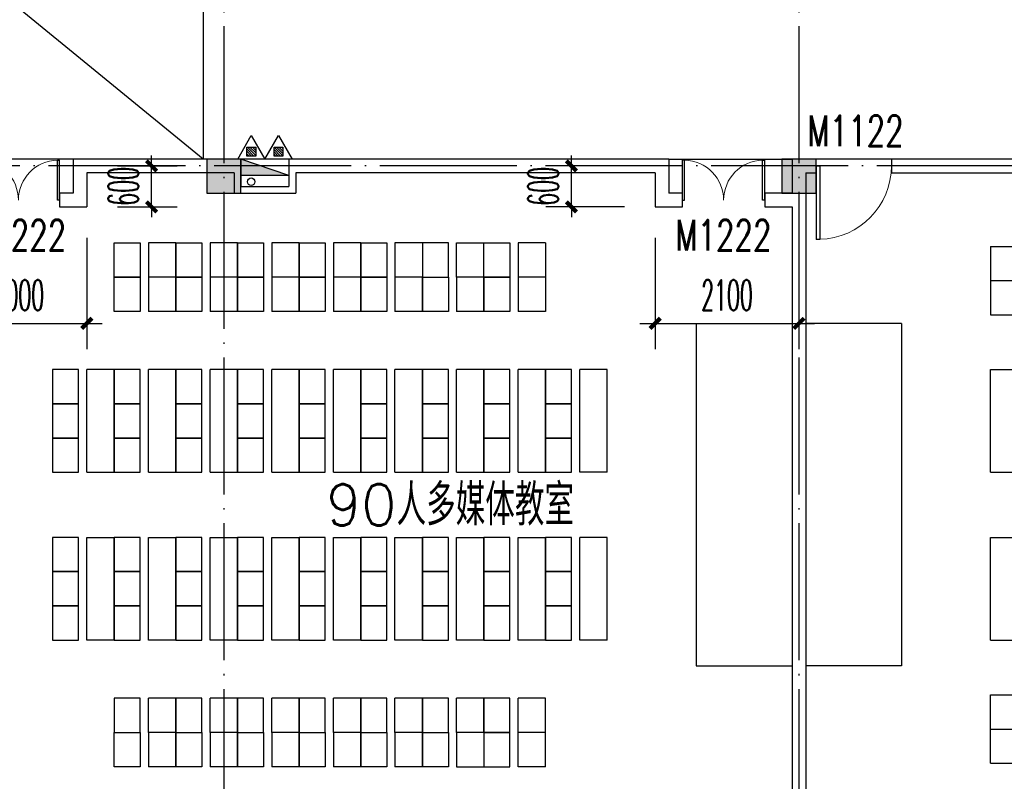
# Model space of a CAD drawing. Extents: x 1779708 to 7299578, y -1121471 to 88434.
# Tile 370 of 656: x 4757336 to 4771716, y -1060131 to -1049008. Entities that reach past the tile are written whole.
import ezdxf

# ---------------------------------------------------------------- set-up
doc = ezdxf.new("R2010")
doc.units = 0
doc.header["$LTSCALE"] = 1000
doc.header["$MEASUREMENT"] = 0
doc.linetypes.add('DOTE', pattern=[2.42, 2, -0.2, 0.02, -0.2])
doc.layers.get('0').update_dxf_attribs({"linetype": 'CONTINUOUS'})
doc.layers.get('Defpoints').update_dxf_attribs({"linetype": 'CONTINUOUS'})
for name, color, linetype in [('DIM_污水', 3, 'CONTINUOUS'), ('DOTE', 1, 'DOTE'), ('EQUIP_灭火器', 7, 'CONTINUOUS'), ('FUR', 9, 'CONTINUOUS'), ('PUB_DIM', 3, 'CONTINUOUS'), ('SPACE', 7, 'CONTINUOUS'), ('WALL', 255, 'CONTINUOUS'), ('WINDOW', 2, 'CONTINUOUS'), ('WINDOW_TEXT', 7, 'CONTINUOUS'), ('修改', 6, 'CONTINUOUS'), ('墙柱', 2, 'CONTINUOUS'), ('室外构件', 4, 'CONTINUOUS')]:
    doc.layers.add(name, color=color, linetype=linetype)
doc.styles.add('_TCH_DIM_T3', font='SIMPLEX.shx', dxfattribs={"width": 0.494118, "bigfont": 'GBCBIG.shx'})
doc.styles.add('_TCH_SPACE', font='SIMPLEX', dxfattribs={"height": 5, "bigfont": 'GBCBIG'})
doc.styles.add('_TCH_WINDOW', font='SIMPLEX', dxfattribs={"height": 3.5, "bigfont": 'GBCBIG'})
doc.dimstyles.new('_TCH_ARCH&&150', dxfattribs={"dimtxt": 446.25, "dimasz": 150, "dimexe": 375, "dimexo": 450, "dimgap": 189.375, "dimtad": 1, "dimdec": 0, "dimzin": 0, "dimdsep": 46, "dimtxsty": '_TCH_DIM_T3', "dimblk": 'ARCHTICK', "dimcen": 0.09, "dimdle": 225, "dimclrt": 7, "dimazin": 2, "dimtfac": 1, "dimtdec": 0, "dimtix": 1, "dimtmove": 2, "dimatfit": 3, "dimfxl": 250, "dimtolj": 1, "dimtzin": 0, "dimarcsym": 0})

# ---------------------------------------------------------------- blocks, each defined once
blk = doc.blocks.new('A$C159220C3')
at = {"layer": 'DOTE'}
for p, q in [((68000, 149200), (68000, 7200)), ((76400, 149200), (76400, 7200)), ((86800, 18900), (7200, 18900))]:
    blk.add_line(p, q, dxfattribs=at)
blk = doc.blocks.new('zy')
at = {"layer": 'FUR', "color": 253}
for p, q in [((3615193, -1996551), (3615193, -1997051)), ((3615593, -1996551), (3615593, -1997051))]:
    blk.add_line(p, q, dxfattribs=at)
blk.add_lwpolyline([(3614693, -1996551), (3615073, -1996551), (3615073, -1997051), (3614693, -1997051)], close=True, dxfattribs=at)
blk = doc.blocks.new('A$C7F051E80')
at = {"layer": 'FUR'}
for p, q in [((1800, 7650), (1400, 7650)), ((2700, 7650), (2300, 7650)), ((3600, 7650), (3200, 7650)), ((4500, 7650), (4100, 7650)), ((5400, 7650), (5000, 7650)), ((5900, 7650), (6300, 7650)), ((7200, 7650), (6800, 7650)), ((1800, 7150), (1400, 7150)), ((1800, 7150), (1400, 7150)), ((1800, 7150), (1400, 7150)), ((1800, 7150), (1400, 7150)), ((2700, 7150), (2300, 7150)), ((2700, 7150), (2300, 7150)), ((2700, 7150), (2300, 7150)), ((2700, 7150), (2300, 7150)), ((3600, 7150), (3200, 7150)), ((3600, 7150), (3200, 7150)), ((3600, 7150), (3200, 7150)), ((3600, 7150), (3200, 7150)), ((4500, 7150), (4100, 7150)), ((4500, 7150), (4100, 7150)), ((4500, 7150), (4100, 7150)), ((4500, 7150), (4100, 7150)), ((5400, 7150), (5000, 7150)), ((5400, 7150), (5000, 7150)), ((6300, 7150), (5900, 7150)), ((7200, 7150), (6800, 7150)), ((1800, 6650), (1400, 6650)), ((2700, 6650), (2300, 6650)), ((3600, 6650), (3200, 6650)), ((4500, 6650), (4100, 6650)), ((5400, 6650), (5000, 6650)), ((6300, 6650), (5900, 6650)), ((7200, 6650), (6800, 6650)), ((900, 5800), (500, 5800)), ((1800, 5800), (1400, 5800)), ((2700, 5800), (2300, 5800)), ((3600, 5800), (3200, 5800)), ((4500, 5800), (4100, 5800)), ((5400, 5800), (5000, 5800)), ((6300, 5800), (5900, 5800)), ((7200, 5800), (6800, 5800)), ((8100, 5800), (7700, 5800)), ((900, 1850), (500, 1850)), ((1800, 1850), (1400, 1850)), ((2700, 1850), (2300, 1850)), ((3600, 1850), (3200, 1850)), ((4500, 1850), (4100, 1850)), ((5400, 1850), (5000, 1850)), ((6300, 1850), (5900, 1850)), ((7200, 1850), (6800, 1850)), ((8100, 1850), (7700, 1850)), ((1800, 1000), (1400, 1000)), ((2700, 1000), (2300, 1000)), ((3600, 1000), (3200, 1000)), ((4500, 1000), (4100, 1000)), ((5400, 1000), (5000, 1000)), ((6300, 1000), (5900, 1000)), ((7200, 1000), (6800, 1000)), ((1800, 500), (1400, 500)), ((1800, 500), (1400, 500)), ((2700, 500), (2300, 500)), ((2700, 500), (2300, 500)), ((3600, 500), (3200, 500)), ((3600, 500), (3200, 500)), ((4500, 500), (4100, 500)), ((4500, 500), (4100, 500)), ((5400, 500), (5000, 500)), ((5400, 500), (5000, 500)), ((6300, 500), (5900, 500)), ((7200, 500), (6800, 500)), ((1800, 0), (1400, 0)), ((2700, 0), (2300, 0)), ((3600, 0), (3200, 0)), ((4500, 0), (4100, 0)), ((5400, 0), (5000, 0)), ((7200, 0), (6800, 0))]:
    blk.add_line(p, q, dxfattribs=at)
at = {"layer": 'FUR', "color": 9}
for p, q in [((9400, 1175), (9400, 6175)), ((9400, 6175), (10800, 6175)), ((9400, 1175), (10800, 1175))]:
    blk.add_line(p, q, dxfattribs=at)
at = {"layer": 'FUR', "color": 253}
for p, q in [((5900, 500), (5900, 0)), ((6300, 500), (6300, 0)), ((5900, 0), (6300, 0))]:
    blk.add_line(p, q, dxfattribs=at)
at = {"layer": 'FUR'}
for points in [[(500, 4300), (900, 4300)], [(1400, 4300), (1800, 4300)], [(2300, 4300), (2700, 4300)], [(3200, 4300), (3600, 4300)], [(4100, 4300), (4500, 4300)], [(5000, 4300), (5400, 4300)], [(5900, 4300), (6300, 4300)], [(6800, 4300), (7200, 4300)], [(8100, 4300), (7700, 4300)], [(500, 3350), (900, 3350)], [(1400, 3350), (1800, 3350)], [(2300, 3350), (2700, 3350)], [(3200, 3350), (3600, 3350)], [(4100, 3350), (4500, 3350)], [(5000, 3350), (5400, 3350)], [(5900, 3350), (6300, 3350)], [(6800, 3350), (7200, 3350)], [(8100, 3350), (7700, 3350)]]:
    blk.add_lwpolyline(points, dxfattribs=at)
at = {"layer": 'FUR', "color": 253}
blk.add_lwpolyline([(5400, 500), (5780, 500), (5780, 0), (5400, 0)], close=True, dxfattribs=at)
at = {"layer": 'FUR', "xscale": -1, "rotation": 180}
for p in [(-3613793, -1989401), (-3612893, -1989401), (-3611993, -1989401), (-3611093, -1989401), (-3610193, -1989401), (-3609293, -1989401)]:
    blk.add_blockref('zy', p, dxfattribs=at)
at = {"layer": 'FUR'}
for p in [(-3608393, 2004201), (-3613793, 2003701), (-3612893, 2003701), (-3611993, 2003701), (-3611093, 2003701), (-3610193, 2003701), (-3609293, 2003701), (-3608393, 2003701), (-3614693, 2002351), (-3613793, 2002351), (-3612893, 2002351), (-3611993, 2002351), (-3611093, 2002351), (-3610193, 2002351), (-3609293, 2002351), (-3608393, 2002351), (-3607493, 2002351), (-3614693, 2001851), (-3613793, 2001851), (-3612893, 2001851), (-3611993, 2001851), (-3611093, 2001851), (-3610193, 2001851), (-3609293, 2001851), (-3608393, 2001851), (-3607493, 2001851), (-3614693, 2001351), (-3613793, 2001351), (-3612893, 2001351), (-3611993, 2001351), (-3611093, 2001351), (-3610193, 2001351), (-3609293, 2001351), (-3608393, 2001351), (-3607493, 2001351), (-3614693, 1999901), (-3613793, 1999901), (-3612893, 1999901), (-3611993, 1999901), (-3611093, 1999901), (-3610193, 1999901), (-3609293, 1999901), (-3608393, 1999901), (-3607493, 1999901), (-3614693, 1999401), (-3613793, 1999401), (-3612893, 1999401), (-3611993, 1999401), (-3611093, 1999401), (-3610193, 1999401), (-3609293, 1999401), (-3608393, 1999401), (-3607493, 1999401), (-3614693, 1998901), (-3613793, 1998901), (-3612893, 1998901), (-3611993, 1998901), (-3611093, 1998901), (-3610193, 1998901), (-3609293, 1998901), (-3608393, 1998901), (-3607493, 1998901)]:
    blk.add_blockref('zy', p, dxfattribs=at)
at = {"layer": 'FUR', "extrusion": (0, 0, -1), "zscale": -1, "rotation": 180}
for p in [(3613793, -1996051), (3612893, -1996051), (3611993, -1996051), (3611093, -1996051), (3610193, -1996051), (3609293, -1996051), (3608393, -1996051), (3613793, -1996551), (3612893, -1996551), (3611993, -1996551), (3611093, -1996551), (3610193, -1996551), (3608393, -1996551)]:
    blk.add_blockref('zy', p, dxfattribs=at)
blk = doc.blocks.new('A$C62770E1D')
at = {"layer": 'FUR'}
for p, q in [((2700, 7600), (2300, 7600)), ((3600, 7600), (3200, 7600)), ((4100, 7600), (4500, 7600)), ((5400, 7600), (5000, 7600)), ((6300, 7600), (5900, 7600)), ((2700, 7100), (2300, 7100)), ((2700, 7100), (2300, 7100)), ((2700, 7100), (2300, 7100)), ((2700, 7100), (2300, 7100)), ((3600, 7100), (3200, 7100)), ((3600, 7100), (3200, 7100)), ((4500, 7100), (4100, 7100)), ((5400, 7100), (5000, 7100)), ((6300, 7100), (5900, 7100)), ((2700, 6600), (2300, 6600)), ((3600, 6600), (3200, 6600)), ((4500, 6600), (4100, 6600)), ((5400, 6600), (5000, 6600)), ((6300, 6600), (5900, 6600)), ((2700, 5800), (2300, 5800)), ((3600, 5800), (3200, 5800)), ((4500, 5800), (4100, 5800)), ((5400, 5800), (5000, 5800)), ((6300, 5800), (5900, 5800)), ((2700, 1850), (2300, 1850)), ((3600, 1850), (3200, 1850)), ((4500, 1850), (4100, 1850)), ((5400, 1850), (5000, 1850)), ((6300, 1850), (5900, 1850)), ((2700, 1050), (2300, 1050)), ((3600, 1050), (3200, 1050)), ((4500, 1050), (4100, 1050)), ((5400, 1050), (5000, 1050)), ((6300, 1050), (5900, 1050)), ((2700, 550), (2300, 550)), ((2700, 550), (2300, 550)), ((3600, 550), (3200, 550)), ((3600, 550), (3200, 550)), ((4500, 550), (4100, 550)), ((5400, 550), (5000, 550)), ((6300, 550), (5900, 550)), ((2700, 50), (2300, 50)), ((3600, 50), (3200, 50)), ((5400, 50), (5000, 50)), ((6300, 50), (5900, 50))]:
    blk.add_line(p, q, dxfattribs=at)
at = {"layer": 'FUR', "color": 9}
for p, q in [((7600, 1175), (7600, 6175)), ((7600, 6175), (9000, 6175)), ((7600, 1175), (9000, 1175))]:
    blk.add_line(p, q, dxfattribs=at)
at = {"layer": 'FUR', "color": 253}
for p, q in [((4100, 550), (4100, 50)), ((4500, 550), (4500, 50)), ((4100, 50), (4500, 50))]:
    blk.add_line(p, q, dxfattribs=at)
at = {"layer": 'FUR'}
for points in [[(2300, 4300), (2700, 4300)], [(3200, 4300), (3600, 4300)], [(4100, 4300), (4500, 4300)], [(5000, 4300), (5400, 4300)], [(6300, 4300), (5900, 4300)], [(2300, 3350), (2700, 3350)], [(3200, 3350), (3600, 3350)], [(4100, 3350), (4500, 3350)], [(5000, 3350), (5400, 3350)], [(6300, 3350), (5900, 3350)]]:
    blk.add_lwpolyline(points, dxfattribs=at)
at = {"layer": 'FUR', "color": 253}
blk.add_lwpolyline([(3600, 550), (3980, 550), (3980, 50), (3600, 50)], close=True, dxfattribs=at)
at = {"layer": 'FUR', "xscale": -1, "rotation": 180}
for p in [(-3612893, -1989451), (-3611993, -1989451), (-3611093, -1989451)]:
    blk.add_blockref('zy', p, dxfattribs=at)
at = {"layer": 'FUR'}
for p in [(-3610193, 2004151), (-3609293, 2004151), (-3612893, 2003651), (-3611993, 2003651), (-3611093, 2003651), (-3610193, 2003651), (-3609293, 2003651), (-3612893, 2002351), (-3611993, 2002351), (-3611093, 2002351), (-3610193, 2002351), (-3609293, 2002351), (-3612893, 2001851), (-3611993, 2001851), (-3611093, 2001851), (-3610193, 2001851), (-3609293, 2001851), (-3612893, 2001351), (-3611993, 2001351), (-3611093, 2001351), (-3610193, 2001351), (-3609293, 2001351), (-3612893, 1999901), (-3611993, 1999901), (-3611093, 1999901), (-3610193, 1999901), (-3609293, 1999901), (-3612893, 1999401), (-3611993, 1999401), (-3611093, 1999401), (-3610193, 1999401), (-3609293, 1999401), (-3612893, 1998901), (-3611993, 1998901), (-3611093, 1998901), (-3610193, 1998901), (-3609293, 1998901)]:
    blk.add_blockref('zy', p, dxfattribs=at)
at = {"layer": 'FUR', "extrusion": (0, 0, -1), "zscale": -1, "rotation": 180}
for p in [(3612893, -1996001), (3611993, -1996001), (3611093, -1996001), (3610193, -1996001), (3609293, -1996001), (3612893, -1996501), (3611993, -1996501), (3610193, -1996501), (3609293, -1996501)]:
    blk.add_blockref('zy', p, dxfattribs=at)
blk = doc.blocks.new('A$C606A0922')
at = {"layer": '墙柱'}
h = blk.add_hatch(color=256, dxfattribs=at)
h.paths.add_polyline_path([(24950, 87000), (25450, 87000), (25450, 87500), (24950, 87500)])
h.paths.add_polyline_path([(66900, 125200), (67500, 125200), (67500, 124600), (66900, 124600)])
h.paths.add_polyline_path([(16600, 125200), (17100, 125200), (17100, 124700), (16600, 124700)])
h.paths.add_polyline_path([(27130, 122900), (27130, 122600), (26430, 122600), (26430, 122900)])
h.paths.add_polyline_path([(54500, 138000), (55000, 138000), (55000, 137500), (54500, 137500)])
h.paths.add_polyline_path([(16600, 87000), (17100, 87000), (17100, 87500), (16600, 87500)])
h.paths.add_polyline_path([(42000, 96300), (42500, 96300), (42500, 96800), (42000, 96800)])
h.paths.add_polyline_path([(58500, 105100), (59000, 105100), (59000, 105600), (58500, 105600)])
h.paths.add_polyline_path([(13000, 93250), (13500, 93250), (13500, 93750), (13000, 93750)])
h.paths.add_polyline_path([(66700, 100900), (67200, 100900), (67200, 101400), (66700, 101400)])
h.paths.add_polyline_path([(20700, 118600), (21200, 118600), (21200, 118100), (20700, 118100)])
h.paths.add_polyline_path([(20700, 112000), (21200, 112000), (21200, 111500), (20700, 111500)])
h.paths.add_polyline_path([(13000, 106150), (13500, 106150), (13500, 105650), (13000, 105650)])
h.paths.add_polyline_path([(20700, 99800), (21200, 99800), (21200, 100300), (20700, 100300)])
h.paths.add_polyline_path([(13000, 87000), (13500, 87000), (13500, 87500), (13000, 87500)])
h.paths.add_polyline_path([(74900, 125200), (75600, 125200), (75600, 124600), (74900, 124600)])
h.paths.add_polyline_path([(54900, 113500), (54400, 113500), (54400, 113000), (54900, 113000)])
h.paths.add_polyline_path([(74900, 96300), (75600, 96300), (75600, 96800), (74900, 96800)])
h.paths.add_polyline_path([(500, 93250), (1000, 93250), (1000, 93750), (500, 93750)])
h.paths.add_polyline_path([(500, 106150), (1000, 106150), (1000, 105650), (500, 105650)])
h.paths.add_polyline_path([(8400, 125200), (8900, 125200), (8900, 124700), (8400, 124700)])
h.paths.add_polyline_path([(66900, 113600), (67500, 113600), (67500, 113000), (66900, 113000)])
h.paths.add_polyline_path([(74900, 113000), (75600, 113000), (75600, 113600), (74900, 113600)])
h.paths.add_polyline_path([(58500, 113000), (59100, 113000), (59100, 113600), (58500, 113600)])
h.paths.add_polyline_path([(66700, 105100), (67200, 105100), (67200, 105600), (66700, 105600)])
h.paths.add_polyline_path([(54400, 105100), (54900, 105100), (54900, 105600), (54400, 105600)])
h.paths.add_polyline_path([(50150, 125200), (50650, 125200), (50650, 124700), (50150, 124700)])
h.paths.add_polyline_path([(46200, 87000), (46700, 87000), (46700, 87500), (46200, 87500)])
h.paths.add_polyline_path([(42500, 99800), (42000, 99800), (42000, 100300), (42500, 100300)])
h.paths.add_polyline_path([(42500, 87000), (42000, 87000), (42000, 87500), (42500, 87500)])
h.paths.add_polyline_path([(24900, 99800), (25400, 99800), (25400, 100300), (24900, 100300)])
h.paths.add_polyline_path([(20700, 106150), (21200, 106150), (21200, 105650), (20700, 105650)])
h.paths.add_polyline_path([(13000, 100300), (13500, 100300), (13500, 99800), (13000, 99800)])
h.paths.add_polyline_path([(16600, 112000), (17100, 112000), (17100, 111500), (16600, 111500)])
h.paths.add_polyline_path([(8200, 112000), (8700, 112000), (8700, 111500), (8200, 111500)])
h.paths.add_polyline_path([(500, 112000), (1000, 112000), (1000, 111500), (500, 111500)])
h.paths.add_polyline_path([(16600, 118600), (17100, 118600), (17100, 118100), (16600, 118100)])
h.paths.add_polyline_path([(8400, 118700), (8900, 118700), (8900, 118100), (8400, 118100)])
h.paths.add_polyline_path([(74900, 99500), (75600, 99500), (75600, 100000), (74900, 100000)])
h.paths.add_polyline_path([(75100, 87000), (75600, 87000), (75600, 87500), (75100, 87500)])
h.paths.add_polyline_path([(66900, 96200), (67500, 96200), (67500, 96800), (66900, 96800)])
h.paths.add_polyline_path([(66950, 87000), (67450, 87000), (67450, 87500), (66950, 87500)])
h.paths.add_polyline_path([(58500, 96200), (59100, 96200), (59100, 96800), (58500, 96800)])
h.paths.add_polyline_path([(58550, 87000), (59050, 87000), (59050, 87500), (58550, 87500)])
h.paths.add_polyline_path([(50150, 99800), (50650, 99800), (50650, 100300), (50150, 100300)])
h.paths.add_polyline_path([(50150, 96300), (50650, 96300), (50650, 96800), (50150, 96800)])
h.paths.add_polyline_path([(50150, 87000), (50650, 87000), (50650, 87500), (50150, 87500)])
h.paths.add_polyline_path([(33100, 99800), (33600, 99800), (33600, 100300), (33100, 100300)])
h.paths.add_polyline_path([(33100, 96300), (33600, 96300), (33600, 96800), (33100, 96800)])
h.paths.add_polyline_path([(24900, 96300), (25400, 96300), (25400, 96800), (24900, 96800)])
h.paths.add_polyline_path([(500, 99800), (1000, 99800), (1000, 100300), (500, 100300)])
h.paths.add_polyline_path([(16600, 96300), (17100, 96300), (17100, 96800), (16600, 96800)])
h.paths.add_polyline_path([(33100, 87000), (33600, 87000), (33600, 87500), (33100, 87500)])
h.paths.add_polyline_path([(500, 87000), (1000, 87000), (1000, 87500), (500, 87500)])
h.paths.add_polyline_path([(74900, 128700), (75600, 128700), (75600, 128200), (74900, 128200)])
h.paths.add_polyline_path([(74900, 138000), (75600, 138000), (75600, 137500), (74900, 137500)])
h.paths.add_polyline_path([(66950, 128700), (67450, 128700), (67450, 128200), (66950, 128200)])
h.paths.add_polyline_path([(66950, 138000), (67450, 138000), (67450, 137500), (66950, 137500)])
h.paths.add_polyline_path([(58500, 125200), (59100, 125200), (59100, 124600), (58500, 124600)])
h.paths.add_polyline_path([(58550, 128700), (59050, 128700), (59050, 128200), (58550, 128200)])
h.paths.add_polyline_path([(58550, 138000), (59050, 138000), (59050, 137500), (58550, 137500)])
h.paths.add_polyline_path([(50150, 128700), (50650, 128700), (50650, 128200), (50150, 128200)])
h.paths.add_polyline_path([(50150, 138000), (50650, 138000), (50650, 137500), (50150, 137500)])
h.paths.add_polyline_path([(42000, 125200), (42500, 125200), (42500, 124700), (42000, 124700)])
h.paths.add_polyline_path([(42000, 128700), (42500, 128700), (42500, 128200), (42000, 128200)])
h.paths.add_polyline_path([(33100, 125200), (33600, 125200), (33600, 124700), (33100, 124700)])
h.paths.add_polyline_path([(25060, 125200), (25660, 125200), (25660, 124800), (25060, 124800)])
h.paths.add_polyline_path([(33100, 128700), (33600, 128700), (33600, 128200), (33100, 128200)])
h.paths.add_polyline_path([(24950, 128700), (25450, 128700), (25450, 128200), (24950, 128200)])
h.paths.add_polyline_path([(0, 125500), (700, 125500), (700, 125000), (0, 125000)])
h.paths.add_polyline_path([(0, 128700), (700, 128700), (700, 128200), (0, 128200)])
h.paths.add_polyline_path([(8150, 128700), (8650, 128700), (8650, 128200), (8150, 128200)])
h.paths.add_polyline_path([(16550, 128700), (17050, 128700), (17050, 128200), (16550, 128200)])
h.paths.add_polyline_path([(42000, 138000), (42500, 138000), (42500, 137500), (42000, 137500)])
h.paths.add_polyline_path([(33100, 138000), (33600, 138000), (33600, 137500), (33100, 137500)])
h.paths.add_polyline_path([(24950, 138000), (25450, 138000), (25450, 137500), (24950, 137500)])
h.paths.add_polyline_path([(16550, 138000), (17050, 138000), (17050, 137500), (16550, 137500)])
h.paths.add_polyline_path([(8150, 138000), (8650, 138000), (8650, 137500), (8150, 137500)])
h.paths.add_polyline_path([(0, 138000), (500, 138000), (500, 137500), (0, 137500)])
h.paths.add_polyline_path([(24950, 51000), (25450, 51000), (25450, 50500), (24950, 50500)])
h.paths.add_polyline_path([(66900, 12800), (67500, 12800), (67500, 13400), (66900, 13400)])
h.paths.add_polyline_path([(16600, 12800), (17100, 12800), (17100, 13300), (16600, 13300)])
h.paths.add_polyline_path([(27130, 15100), (27130, 15400), (26430, 15400), (26430, 15100)])
h.paths.add_polyline_path([(54500, 0), (55000, 0), (55000, 500), (54500, 500)])
h.paths.add_polyline_path([(16600, 51000), (17100, 51000), (17100, 50500), (16600, 50500)])
h.paths.add_polyline_path([(42000, 41700), (42500, 41700), (42500, 41200), (42000, 41200)])
h.paths.add_polyline_path([(58500, 32900), (59000, 32900), (59000, 32400), (58500, 32400)])
h.paths.add_polyline_path([(13000, 44750), (13500, 44750), (13500, 44250), (13000, 44250)])
h.paths.add_polyline_path([(66700, 37100), (67200, 37100), (67200, 36600), (66700, 36600)])
h.paths.add_polyline_path([(20700, 19400), (21200, 19400), (21200, 19900), (20700, 19900)])
h.paths.add_polyline_path([(20700, 26000), (21200, 26000), (21200, 26500), (20700, 26500)])
h.paths.add_polyline_path([(13000, 31850), (13500, 31850), (13500, 32350), (13000, 32350)])
h.paths.add_polyline_path([(20700, 38200), (21200, 38200), (21200, 37700), (20700, 37700)])
h.paths.add_polyline_path([(13000, 51000), (13500, 51000), (13500, 50500), (13000, 50500)])
h.paths.add_polyline_path([(74900, 12800), (75600, 12800), (75600, 13400), (74900, 13400)])
h.paths.add_polyline_path([(54900, 24500), (54400, 24500), (54400, 25000), (54900, 25000)])
h.paths.add_polyline_path([(74900, 41700), (75600, 41700), (75600, 41200), (74900, 41200)])
h.paths.add_polyline_path([(500, 44750), (1000, 44750), (1000, 44250), (500, 44250)])
h.paths.add_polyline_path([(500, 31850), (1000, 31850), (1000, 32350), (500, 32350)])
h.paths.add_polyline_path([(8400, 12800), (8900, 12800), (8900, 13300), (8400, 13300)])
h.paths.add_polyline_path([(66900, 24400), (67500, 24400), (67500, 25000), (66900, 25000)])
h.paths.add_polyline_path([(74900, 25000), (75600, 25000), (75600, 24400), (74900, 24400)])
h.paths.add_polyline_path([(58500, 25000), (59100, 25000), (59100, 24400), (58500, 24400)])
h.paths.add_polyline_path([(66700, 32900), (67200, 32900), (67200, 32400), (66700, 32400)])
h.paths.add_polyline_path([(54400, 32900), (54900, 32900), (54900, 32400), (54400, 32400)])
h.paths.add_polyline_path([(50150, 12800), (50650, 12800), (50650, 13300), (50150, 13300)])
h.paths.add_polyline_path([(46200, 51000), (46700, 51000), (46700, 50500), (46200, 50500)])
h.paths.add_polyline_path([(42500, 38200), (42000, 38200), (42000, 37700), (42500, 37700)])
h.paths.add_polyline_path([(42500, 51000), (42000, 51000), (42000, 50500), (42500, 50500)])
h.paths.add_polyline_path([(24900, 38200), (25400, 38200), (25400, 37700), (24900, 37700)])
h.paths.add_polyline_path([(20700, 31850), (21200, 31850), (21200, 32350), (20700, 32350)])
h.paths.add_polyline_path([(13000, 37700), (13500, 37700), (13500, 38200), (13000, 38200)])
h.paths.add_polyline_path([(16600, 26000), (17100, 26000), (17100, 26500), (16600, 26500)])
h.paths.add_polyline_path([(8200, 26000), (8700, 26000), (8700, 26500), (8200, 26500)])
h.paths.add_polyline_path([(500, 26000), (1000, 26000), (1000, 26500), (500, 26500)])
h.paths.add_polyline_path([(16600, 19400), (17100, 19400), (17100, 19900), (16600, 19900)])
h.paths.add_polyline_path([(8400, 19300), (8900, 19300), (8900, 19900), (8400, 19900)])
h.paths.add_polyline_path([(74900, 38500), (75600, 38500), (75600, 38000), (74900, 38000)])
h.paths.add_polyline_path([(75100, 51000), (75600, 51000), (75600, 50500), (75100, 50500)])
h.paths.add_polyline_path([(66900, 41800), (67500, 41800), (67500, 41200), (66900, 41200)])
h.paths.add_polyline_path([(66950, 51000), (67450, 51000), (67450, 50500), (66950, 50500)])
h.paths.add_polyline_path([(58500, 41800), (59100, 41800), (59100, 41200), (58500, 41200)])
h.paths.add_polyline_path([(58550, 51000), (59050, 51000), (59050, 50500), (58550, 50500)])
h.paths.add_polyline_path([(50150, 38200), (50650, 38200), (50650, 37700), (50150, 37700)])
h.paths.add_polyline_path([(50150, 41700), (50650, 41700), (50650, 41200), (50150, 41200)])
h.paths.add_polyline_path([(50150, 51000), (50650, 51000), (50650, 50500), (50150, 50500)])
h.paths.add_polyline_path([(33100, 38200), (33600, 38200), (33600, 37700), (33100, 37700)])
h.paths.add_polyline_path([(33100, 41700), (33600, 41700), (33600, 41200), (33100, 41200)])
h.paths.add_polyline_path([(24900, 41700), (25400, 41700), (25400, 41200), (24900, 41200)])
h.paths.add_polyline_path([(500, 38200), (1000, 38200), (1000, 37700), (500, 37700)])
h.paths.add_polyline_path([(16600, 41700), (17100, 41700), (17100, 41200), (16600, 41200)])
h.paths.add_polyline_path([(33100, 51000), (33600, 51000), (33600, 50500), (33100, 50500)])
h.paths.add_polyline_path([(500, 51000), (1000, 51000), (1000, 50500), (500, 50500)])
h.paths.add_polyline_path([(74900, 9300), (75600, 9300), (75600, 9800), (74900, 9800)])
h.paths.add_polyline_path([(74900, 0), (75600, 0), (75600, 500), (74900, 500)])
h.paths.add_polyline_path([(66950, 9300), (67450, 9300), (67450, 9800), (66950, 9800)])
h.paths.add_polyline_path([(66950, 0), (67450, 0), (67450, 500), (66950, 500)])
h.paths.add_polyline_path([(58500, 12800), (59100, 12800), (59100, 13400), (58500, 13400)])
h.paths.add_polyline_path([(58550, 9300), (59050, 9300), (59050, 9800), (58550, 9800)])
h.paths.add_polyline_path([(58550, 0), (59050, 0), (59050, 500), (58550, 500)])
h.paths.add_polyline_path([(50150, 9300), (50650, 9300), (50650, 9800), (50150, 9800)])
h.paths.add_polyline_path([(50150, 0), (50650, 0), (50650, 500), (50150, 500)])
h.paths.add_polyline_path([(42000, 12800), (42500, 12800), (42500, 13300), (42000, 13300)])
h.paths.add_polyline_path([(42000, 9300), (42500, 9300), (42500, 9800), (42000, 9800)])
h.paths.add_polyline_path([(33100, 12800), (33600, 12800), (33600, 13300), (33100, 13300)])
h.paths.add_polyline_path([(25060, 12800), (25660, 12800), (25660, 13200), (25060, 13200)])
h.paths.add_polyline_path([(33100, 9300), (33600, 9300), (33600, 9800), (33100, 9800)])
h.paths.add_polyline_path([(24950, 9300), (25450, 9300), (25450, 9800), (24950, 9800)])
h.paths.add_polyline_path([(0, 12500), (700, 12500), (700, 13000), (0, 13000)])
h.paths.add_polyline_path([(0, 9300), (700, 9300), (700, 9800), (0, 9800)])
h.paths.add_polyline_path([(8150, 9300), (8650, 9300), (8650, 9800), (8150, 9800)])
h.paths.add_polyline_path([(16550, 9300), (17050, 9300), (17050, 9800), (16550, 9800)])
h.paths.add_polyline_path([(42000, 0), (42500, 0), (42500, 500), (42000, 500)])
h.paths.add_polyline_path([(33100, 0), (33600, 0), (33600, 500), (33100, 500)])
h.paths.add_polyline_path([(24950, 0), (25450, 0), (25450, 500), (24950, 500)])
h.paths.add_polyline_path([(16550, 0), (17050, 0), (17050, 500), (16550, 500)])
h.paths.add_polyline_path([(8150, 0), (8650, 0), (8650, 500), (8150, 500)])
h.paths.add_polyline_path([(0, 0), (500, 0), (500, 500), (0, 500)])
for points in [[(58550, 9300), (59050, 9300), (59050, 9800), (58550, 9800)], [(66950, 9300), (67450, 9300), (67450, 9800), (66950, 9800)]]:
    blk.add_lwpolyline(points, close=True, dxfattribs=at)
blk = doc.blocks.new('$TwtSys$00000545')
h = blk.add_hatch()
h.set_pattern_fill('ANSI31', color=256, scale=200, angle=180, style=0)
h.set_pattern_definition([(225, (199409.273, 63921.482), (17.6776695, -17.6776695), [])])
h.paths.add_polyline_path([(65, 174), (-65, 174), (-65, 44), (65, 44)])
for p, q in [((0, 344), (-198, 0)), ((198, 0), (0, 344)), ((-198, 0), (198, 0))]:
    blk.add_line(p, q)
blk.add_lwpolyline([(65, 174), (-65, 174), (-65, 44), (65, 44)], close=True)
blk = doc.blocks.new('$DorLib2D$00000001')
for p, q in [((0.45, 0.975), (0.5, 0.975)), ((0.45, 0), (0.45, 0.975)), ((0.5, 0), (0.5, 0.975)), ((0.5, 0), (0.45, 0))]:
    blk.add_line(p, q)
at = {"lineweight": 13}
blk.add_arc((0.475, 0), 0.975, 91.4693, 180, dxfattribs=at)
blk = doc.blocks.new('$DorLib2D$00000002')
for p, q in [((-0.5, 0), (-0.5, 0.4875)), ((-0.475, 0.4875), (-0.5, 0.4875)), ((-0.475, 0), (-0.475, 0.4875)), ((0.475, 0), (0.475, 0.4875)), ((0.475, 0.4875), (0.5, 0.4875)), ((0.5, 0), (0.5, 0.4875)), ((-0.5, 0), (-0.475, 0)), ((0.5, 0), (0.475, 0))]:
    blk.add_line(p, q)
at = {"lineweight": 13}
for centre, start, end in [((-0.4875, 0), 0, 88.53072), ((0.4875, 0), 91.46928, 180)]:
    blk.add_arc(centre, 0.4875, start, end, dxfattribs=at)
blk = doc.blocks.new('_ArchTick')
at = {"color": 0, "linetype": 'ByBlock', "const_width": 0.4}
blk.add_lwpolyline([(-0.5, -0.5), (0.5, 0.5)], dxfattribs=at)
blk = doc.blocks.new('*D6546')
at = {"layer": 'Defpoints', "color": 0, "transparency": 16777216}
for p in [(4758317, -1051143), (4759263, -1051143), (4758317, -1051743)]:
    blk.add_point(p, dxfattribs=at)
at = {"layer": 'PUB_DIM', "color": 0, "lineweight": -2, "transparency": 16777216}
for p, q in [((4759263, -1051143), (4759263, -1050993)), ((4758767, -1051143), (4759638, -1051143)), ((4759263, -1051743), (4759263, -1051143)), ((4758767, -1051743), (4759638, -1051743)), ((4759263, -1051743), (4759263, -1051893))]:
    blk.add_line(p, q, dxfattribs=at)
at = {"layer": 'PUB_DIM', "color": 0, "lineweight": -2, "transparency": 16777216, "xscale": 150, "yscale": 150, "zscale": 150}
for p, rotation in [((4759263, -1051143), 270), ((4759263, -1051743), 90)]:
    blk.add_blockref('_ArchTick', p, dxfattribs=dict(at, rotation=rotation))
at = {"layer": 'PUB_DIM', "color": 7, "transparency": 16777216, "insert": (4758850, -1051443), "char_height": 446.2, "attachment_point": 5, "rotation": 90, "style": '_TCH_DIM_T3'}
blk.add_mtext('\\A1;600', dxfattribs=at)
blk = doc.blocks.new('*D6547')
at = {"layer": 'Defpoints', "color": 0, "transparency": 16777216}
for p in [(4756317, -1051743), (4758317, -1051743), (4758317, -1053443)]:
    blk.add_point(p, dxfattribs=at)
at = {"layer": 'PUB_DIM', "color": 0, "lineweight": -2, "transparency": 16777216}
for p, q in [((4756317, -1052193), (4756317, -1053818)), ((4758317, -1052193), (4758317, -1053818)), ((4756092, -1053443), (4758542, -1053443))]:
    blk.add_line(p, q, dxfattribs=at)
at = {"layer": 'PUB_DIM', "color": 0, "lineweight": -2, "transparency": 16777216, "xscale": 150, "yscale": 150, "zscale": 150, "rotation": 180}
blk.add_blockref('_ArchTick', (4756317, -1053443), dxfattribs=at)
at = {"layer": 'PUB_DIM', "color": 0, "lineweight": -2, "transparency": 16777216, "xscale": 150, "yscale": 150, "zscale": 150}
blk.add_blockref('_ArchTick', (4758317, -1053443), dxfattribs=at)
at = {"layer": 'PUB_DIM', "color": 7, "transparency": 16777216, "insert": (4757317, -1053031), "char_height": 446.2, "attachment_point": 5, "style": '_TCH_DIM_T3'}
blk.add_mtext('\\A1;2000', dxfattribs=at)
blk = doc.blocks.new('*D6548')
at = {"layer": 'Defpoints', "color": 0, "transparency": 16777216}
for p in [(4766617, -1051743), (4768717, -1051743), (4768717, -1053443)]:
    blk.add_point(p, dxfattribs=at)
at = {"layer": 'PUB_DIM', "color": 0, "lineweight": -2, "transparency": 16777216}
for p, q in [((4766617, -1052193), (4766617, -1053818)), ((4768717, -1052193), (4768717, -1053818)), ((4766392, -1053443), (4768942, -1053443))]:
    blk.add_line(p, q, dxfattribs=at)
at = {"layer": 'PUB_DIM', "color": 0, "lineweight": -2, "transparency": 16777216, "xscale": 150, "yscale": 150, "zscale": 150, "rotation": 180}
blk.add_blockref('_ArchTick', (4766617, -1053443), dxfattribs=at)
at = {"layer": 'PUB_DIM', "color": 0, "lineweight": -2, "transparency": 16777216, "xscale": 150, "yscale": 150, "zscale": 150}
blk.add_blockref('_ArchTick', (4768717, -1053443), dxfattribs=at)
at = {"layer": 'PUB_DIM', "color": 7, "transparency": 16777216, "insert": (4767667, -1053031), "char_height": 446.2, "attachment_point": 5, "style": '_TCH_DIM_T3'}
blk.add_mtext('\\A1;2100', dxfattribs=at)
blk = doc.blocks.new('*D6549')
at = {"layer": 'Defpoints', "color": 0, "transparency": 16777216}
for p in [(4765394, -1051143), (4766617, -1051143), (4766617, -1051743)]:
    blk.add_point(p, dxfattribs=at)
at = {"layer": 'PUB_DIM', "color": 0, "lineweight": -2, "transparency": 16777216}
for p, q in [((4765394, -1051143), (4765394, -1050993)), ((4766167, -1051143), (4765019, -1051143)), ((4765394, -1051743), (4765394, -1051143)), ((4766167, -1051743), (4765019, -1051743)), ((4765394, -1051743), (4765394, -1051893))]:
    blk.add_line(p, q, dxfattribs=at)
at = {"layer": 'PUB_DIM', "color": 0, "lineweight": -2, "transparency": 16777216, "xscale": 150, "yscale": 150, "zscale": 150}
for p, rotation in [((4765394, -1051143), 270), ((4765394, -1051743), 90)]:
    blk.add_blockref('_ArchTick', p, dxfattribs=dict(at, rotation=rotation))
at = {"layer": 'PUB_DIM', "color": 7, "transparency": 16777216, "insert": (4764982, -1051443), "char_height": 446.2, "attachment_point": 5, "rotation": 90, "style": '_TCH_DIM_T3'}
blk.add_mtext('\\A1;600', dxfattribs=at)

msp = doc.modelspace()

# ---------------------------------------------------------------- linework, layer by layer
at = {"color": 1}
for p, q in [((4761267.1, -1051043.3), (4760567.1, -1051043.3)), ((4760567.1, -1051283.3), (4760567.1, -1051043.3)), ((4761267.1, -1051283.3), (4760567.1, -1051043.3)), ((4761267.1, -1051043.3), (4761267.1, -1051283.3)), ((4761267.1, -1051283.3), (4760567.1, -1051283.3))]:
    msp.add_line(p, q, dxfattribs=at)
msp.add_solid([(4760567.1, -1051283.3), (4760567.1, -1051043.3), (4761267.1, -1051283.3)], dxfattribs=at)
at = {"layer": 'DIM_污水', "color": 1}
msp.add_circle((4760717.1, -1051374.7), 55, dxfattribs=at)
at = {"layer": 'WALL'}
for p, q in [((4758117.1, -1051043.3), (4758117.1, -1051543.3)), ((4760567.1, -1051043.3), (4758117.1, -1051043.3)), ((4760567.1, -1051043.3), (4760567.1, -1051443.3)), ((4766817.1, -1051043.3), (4761267.1, -1051043.3)), ((4761267.1, -1051043.3), (4761267.1, -1051443.3)), ((4766817.1, -1051043.3), (4766817.1, -1051543.3)), ((4768617.1, -1051043.3), (4768617.1, -1051543.3)), ((4768967.1, -1051043.3), (4768617.1, -1051043.3)), ((4768967.1, -1051243.3), (4768967.1, -1051043.3)), ((4775117.1, -1051043.3), (4770067.1, -1051043.3)), ((4770067.1, -1051043.3), (4770067.1, -1051243.3)), ((4758317.1, -1051243.3), (4758317.1, -1051743.3)), ((4760467.1, -1051243.3), (4758317.1, -1051243.3)), ((4760467.1, -1051243.3), (4760467.1, -1051543.3)), ((4766617.1, -1051243.3), (4761367.1, -1051243.3)), ((4761367.1, -1051243.3), (4761367.1, -1051543.3)), ((4766617.1, -1051243.3), (4766617.1, -1051743.3)), ((4768817.1, -1051243.3), (4768817.1, -1051643.3)), ((4768817.1, -1051243.3), (4768967.1, -1051243.3)), ((4770067.1, -1051243.3), (4775117.1, -1051243.3)), ((4760567.1, -1051443.3), (4761267.1, -1051443.3)), ((4758117.1, -1051543.3), (4757917.1, -1051543.3)), ((4757917.1, -1051543.3), (4757917.1, -1051743.3)), ((4760467.1, -1051543.3), (4761367.1, -1051543.3)), ((4767017.1, -1051543.3), (4766817.1, -1051543.3)), ((4767017.1, -1051743.3), (4767017.1, -1051543.3)), ((4768617.1, -1051543.3), (4768217.1, -1051543.3)), ((4768217.1, -1051543.3), (4768217.1, -1051743.3)), ((4757917.1, -1051743.3), (4758317.1, -1051743.3)), ((4766617.1, -1051743.3), (4767017.1, -1051743.3)), ((4768217.1, -1051743.3), (4768617.1, -1051743.3)), ((4768617.1, -1051743.3), (4768617.1, -1060643.3)), ((4768817.1, -1051643.3), (4768817.1, -1060643.3))]:
    msp.add_line(p, q, dxfattribs=at)
at = {"layer": 'WINDOW'}
msp.add_line((4770067.1, -1051043.3), (4768967.1, -1051043.3), dxfattribs=at)
at = {"layer": '室外构件'}
for p, q in [((4760017.1, -1048043.3), (4760017.1, -1051043.3)), ((4760017.1, -1051043.3), (4756717.1, -1048343.3)), ((4760017.1, -1051043.3), (4752017.1, -1051043.3)), ((4766817.1, -1051043.3), (4768617.1, -1051043.3))]:
    msp.add_line(p, q, dxfattribs=at)

# ---------------------------------------------------------------- block references
at = {"layer": 'EQUIP_灭火器', "color": 6, "yscale": -1, "rotation": 180}
for p in [(4760718.7, -1051043.3), (4761115.5, -1051043.3)]:
    msp.add_blockref('$TwtSys$00000545', p, dxfattribs=at)
at = {"layer": 'FUR', "color": 9, "xscale": -1, "rotation": 180}
msp.add_blockref('A$C7F051E80', (4757817.1, -1052268.3), dxfattribs=at)
at = {"layer": 'FUR', "color": 9, "rotation": 180}
msp.add_blockref('A$C62770E1D', (4777817.1, -1052268.3), dxfattribs=at)
at = {"layer": 'WINDOW'}
ref = msp.add_blockref('$DorLib2D$00000001', (4769517.1, -1051143.3), dxfattribs=dict(at, xscale=1100, yscale=1100, zscale=1100, rotation=180))
ref.add_attrib('A', 'M1122', (4768842.1, -1050853.9), dxfattribs={"layer": 'WINDOW_TEXT', "height": 446.25, "style": '_TCH_WINDOW', "width": 0.705882})
ref = msp.add_blockref('$DorLib2D$00000002', (4757317.1, -1051643.3), dxfattribs=dict(at, xscale=1200, yscale=1200, zscale=1200, rotation=4.056994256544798e-08))
ref.add_attrib('A', 'M1222', (4756612.1, -1052378.9), dxfattribs={"layer": 'WINDOW_TEXT', "height": 446.25, "rotation": 0, "style": '_TCH_WINDOW', "width": 0.705882})
ref = msp.add_blockref('$DorLib2D$00000002', (4767617.1, -1051643.3), dxfattribs=dict(at, xscale=1200, yscale=1200, zscale=1200, rotation=5.206687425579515e-08))
ref.add_attrib('A', 'M1222', (4766912.1, -1052378.9), dxfattribs={"layer": 'WINDOW_TEXT', "height": 446.25, "rotation": 0, "style": '_TCH_WINDOW', "width": 0.705882})
at = {"layer": '修改'}
for name, p in [('A$C159220C3', (4692317.1, -1070043.3)), ('A$C606A0922', (4701517.1, -1060843.3))]:
    msp.add_blockref(name, p, dxfattribs=at)

# ---------------------------------------------------------------- texts
at = {"layer": 'SPACE', "style": '_TCH_SPACE'}
msp.add_text('90人多媒体教室', height=600, dxfattribs=at).set_placement((4761811.7, -1056393.7))

# ---------------------------------------------------------------- dimensions: what is measured, and where the dimension line sits
at = {"layer": 'PUB_DIM'}
for p1, p2, distance, picture, middle in [((4758317.1, -1051743.3), (4758317.1, -1051143.3), -945.8, '*D6546', (4758850.4, -1051443.3)), ((4766617.1, -1051743.3), (4766617.1, -1051143.3), 1222.7, '*D6549', (4764981.9, -1051443.3)), ((4756317.1, -1051743.3), (4758317.1, -1051743.3), -1700, '*D6547', (4757317.1, -1053030.8)), ((4766617.1, -1051743.3), (4768717.1, -1051743.3), -1700, '*D6548', (4767667.1, -1053030.8))]:
    dim = msp.add_aligned_dim(p1=p1, p2=p2, distance=distance, dimstyle='_TCH_ARCH&&150', dxfattribs=at)
    dim.commit()
    dim.dimension.update_dxf_attribs({"geometry": picture, "text_midpoint": middle})

doc.saveas('drawing.dxf')
